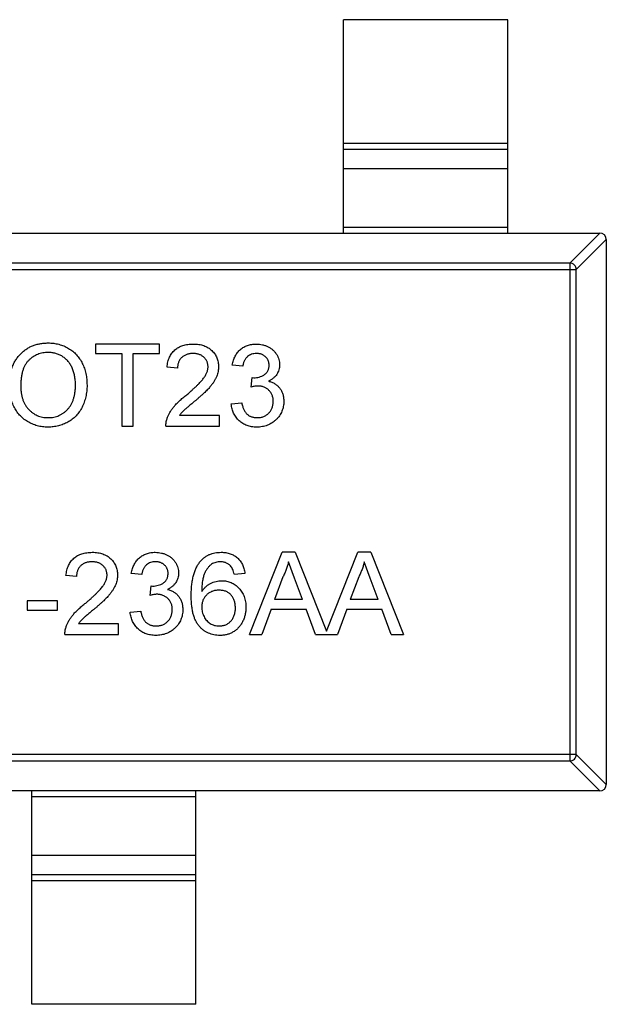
# Model space of a CAD drawing. Header units: millimetres. Extents: x 42 to 554, y 166 to 335.
# Tile 326 of 410: x 497.57 to 499.36, y 216.22 to 219.22. Entities that reach past the tile are written whole.
import ezdxf

# ---------------------------------------------------------------- set-up
doc = ezdxf.new("R2010")
doc.units = ezdxf.units.MM
doc.header["$LTSCALE"] = 30.734
doc.layers.get('0').update_dxf_attribs({"linetype": 'CONTINUOUS'})

msp = doc.modelspace()

# ---------------------------------------------------------------- linework, layer by layer
at = {"linetype": 'Continuous'}
for p, q in [((499.0558, 219.2184), (498.5558, 219.2184)), ((498.5558, 218.5684), (498.5558, 219.2184)), ((499.0558, 218.5684), (499.0558, 219.2184)), ((498.5558, 218.8423), (499.0558, 218.8423)), ((499.0558, 218.8224), (498.5558, 218.8224)), ((499.0558, 218.7644), (498.5558, 218.7644)), ((498.5558, 218.5862), (499.0558, 218.5862)), ((496.3758, 218.5684), (499.3358, 218.5684)), ((499.2447, 218.477), (499.3361, 218.5684)), ((499.3558, 218.5487), (499.2644, 218.4573)), ((499.3558, 218.5484), (499.3558, 216.8884)), ((499.2447, 218.477), (496.4669, 218.477)), ((499.2447, 218.477), (499.2447, 216.9598)), ((496.4472, 218.4573), (499.2644, 218.4573)), ((499.2644, 216.9795), (499.2644, 218.4573)), ((497.9953, 218.2302), (497.7997, 218.2302)), ((497.7997, 218.2302), (497.7997, 218.2014)), ((497.9953, 218.2014), (497.9953, 218.2302)), ((497.7997, 218.2014), (497.8799, 218.2014)), ((497.8799, 218.2014), (497.8799, 217.9802)), ((497.9151, 218.2014), (497.9953, 218.2014)), ((497.9151, 217.9802), (497.9151, 218.2014)), ((498.2485, 218.1629), (498.2164, 218.1661)), ((498.0497, 218.1565), (498.0177, 218.1597)), ((498.2738, 218.0988), (498.2771, 218.1277)), ((498.2771, 218.1277), (498.2817, 218.1273)), ((498.2132, 218.0475), (498.2453, 218.0507)), ((498.178, 218.0123), (498.0557, 218.0123)), ((498.178, 217.9802), (498.178, 218.0123)), ((497.8799, 217.9802), (497.9151, 217.9802)), ((498.0145, 217.9802), (498.178, 217.9802)), ((498.2687, 217.3456), (498.368, 217.5956)), ((498.4078, 217.5956), (498.368, 217.5956)), ((498.4078, 217.5956), (498.5033, 217.3551)), ((498.5033, 217.3551), (498.5988, 217.5956)), ((498.6385, 217.5956), (498.5988, 217.5956)), ((498.6385, 217.5956), (498.7378, 217.3456)), ((498.4063, 217.5171), (498.3879, 217.5668)), ((498.637, 217.5171), (498.6187, 217.5668)), ((497.9408, 217.5283), (497.9087, 217.5315)), ((498.2549, 217.5315), (498.2228, 217.5283)), ((497.7421, 217.5219), (497.71, 217.5251)), ((498.3708, 217.5206), (498.3452, 217.4514)), ((498.4306, 217.4514), (498.4063, 217.5171)), ((498.6016, 217.5206), (498.576, 217.4514)), ((498.6613, 217.4514), (498.637, 217.5171)), ((497.9661, 217.4642), (497.9694, 217.493)), ((497.9694, 217.493), (497.974, 217.4927)), ((497.6844, 217.4482), (497.5914, 217.4482)), ((497.5914, 217.4482), (497.5914, 217.4193)), ((497.6844, 217.4193), (497.6844, 217.4482)), ((498.4306, 217.4514), (498.3452, 217.4514)), ((498.6613, 217.4514), (498.576, 217.4514)), ((497.5914, 217.4193), (497.6844, 217.4193)), ((497.9055, 217.4129), (497.9376, 217.4161)), ((498.3346, 217.4225), (498.3062, 217.3456)), ((498.3346, 217.4225), (498.4412, 217.4225)), ((498.4696, 217.3456), (498.4412, 217.4225)), ((498.5654, 217.4225), (498.5369, 217.3456)), ((498.5654, 217.4225), (498.6719, 217.4225)), ((498.7004, 217.3456), (498.6719, 217.4225)), ((497.8703, 217.3777), (497.748, 217.3777)), ((497.8703, 217.3456), (497.8703, 217.3777)), ((497.7068, 217.3456), (497.8703, 217.3456)), ((498.2687, 217.3456), (498.3062, 217.3456)), ((498.4696, 217.3456), (498.5369, 217.3456)), ((498.7004, 217.3456), (498.7378, 217.3456)), ((499.2644, 216.9795), (496.4472, 216.9795)), ((499.2644, 216.9795), (499.3558, 216.8881)), ((496.4669, 216.9598), (499.2447, 216.9598)), ((499.3361, 216.8684), (499.2447, 216.9598)), ((499.3358, 216.8684), (496.3758, 216.8684)), ((497.6058, 216.2184), (497.6058, 216.8684)), ((498.1058, 216.8506), (497.6058, 216.8506)), ((498.1058, 216.2184), (498.1058, 216.8684)), ((497.6058, 216.6724), (498.1058, 216.6724)), ((497.6058, 216.6143), (498.1058, 216.6143)), ((498.1058, 216.5945), (497.6058, 216.5945)), ((498.1058, 216.2184), (497.6058, 216.2184))]:
    msp.add_line(p, q, dxfattribs=at)
for centre, start, end in [((499.3358, 218.5484), 0, 90), ((499.3358, 216.8884), 270, 0)]:
    msp.add_arc(centre, 0.02, start, end, dxfattribs=at)
for points, knots in [([(499.2644, 218.4573), (499.2643, 218.4598), (499.2632, 218.4649), (499.2588, 218.4713), (499.2523, 218.4757), (499.2472, 218.4769), (499.2447, 218.477)], [0, 0, 0, 0, 0.249032, 0.5, 0.750968, 1, 1, 1, 1]), ([(497.5369, 218.1019), (497.537, 218.1069), (497.5372, 218.1167), (497.5388, 218.1309), (497.5413, 218.1443), (497.545, 218.1568), (497.5497, 218.1686), (497.5553, 218.1795), (497.5621, 218.1895), (497.5699, 218.1986), (497.5785, 218.2068), (497.5877, 218.214), (497.5976, 218.22), (497.608, 218.2249), (497.6191, 218.2287), (497.6308, 218.2314), (497.643, 218.2331), (497.6514, 218.2333), (497.6557, 218.2334)], [0, 0, 0, 0, 0.075226, 0.146575, 0.2145, 0.27953, 0.342403, 0.403496, 0.463762, 0.523864, 0.583252, 0.641302, 0.698898, 0.756295, 0.814628, 0.874325, 0.935783, 1, 1, 1, 1]), ([(497.6557, 218.2334), (497.6585, 218.2334), (497.6641, 218.2333), (497.6724, 218.2325), (497.6805, 218.2312), (497.6883, 218.2294), (497.696, 218.2271), (497.7034, 218.2243), (497.7106, 218.2209), (497.7176, 218.2171), (497.7243, 218.2128), (497.7306, 218.2081), (497.7365, 218.2029), (497.742, 218.1975), (497.747, 218.1915), (497.7517, 218.1852), (497.7559, 218.1784), (497.7597, 218.1713), (497.7631, 218.1639), (497.766, 218.1561), (497.7685, 218.1482), (497.7706, 218.14), (497.7721, 218.1315), (497.7733, 218.1228), (497.7739, 218.1139), (497.774, 218.1079), (497.7741, 218.1048)], [0, 0, 0, 0, 0.043099, 0.085587, 0.126908, 0.167967, 0.20845, 0.249025, 0.289281, 0.33001, 0.370598, 0.410466, 0.450033, 0.489688, 0.529116, 0.569037, 0.609703, 0.650759, 0.692509, 0.734219, 0.776707, 0.819552, 0.863351, 0.907839, 0.953334, 1, 1, 1, 1]), ([(498.0177, 218.1597), (498.018, 218.1625), (498.0187, 218.1679), (498.0203, 218.1758), (498.0225, 218.1831), (498.0252, 218.19), (498.0285, 218.1963), (498.0323, 218.2022), (498.0367, 218.2075), (498.0417, 218.2123), (498.0471, 218.2165), (498.053, 218.2202), (498.0594, 218.2233), (498.0662, 218.2259), (498.0735, 218.2278), (498.0812, 218.2292), (498.0894, 218.23), (498.095, 218.2302), (498.0978, 218.2302)], [0, 0, 0, 0, 0.070675, 0.137493, 0.201473, 0.262869, 0.32255, 0.380737, 0.43822, 0.495487, 0.553484, 0.611346, 0.670644, 0.731587, 0.794183, 0.859445, 0.928208, 1, 1, 1, 1]), ([(498.0978, 218.2302), (498.1007, 218.2302), (498.1063, 218.2301), (498.1146, 218.2291), (498.1223, 218.2276), (498.1296, 218.2254), (498.1364, 218.2226), (498.1428, 218.2192), (498.1487, 218.2152), (498.1541, 218.2105), (498.1589, 218.2054), (498.1632, 218.2), (498.1667, 218.1942), (498.1697, 218.1882), (498.172, 218.1819), (498.1735, 218.1753), (498.1746, 218.1683), (498.1747, 218.1636), (498.1747, 218.1612)], [0, 0, 0, 0, 0.074712, 0.145539, 0.213339, 0.278615, 0.342094, 0.40389, 0.465063, 0.526577, 0.587328, 0.64638, 0.704345, 0.761672, 0.819418, 0.878039, 0.937796, 1, 1, 1, 1]), ([(498.2164, 218.1661), (498.2169, 218.1686), (498.2179, 218.1735), (498.2199, 218.1805), (498.2223, 218.1871), (498.2253, 218.1932), (498.2286, 218.1989), (498.2324, 218.2042), (498.2366, 218.2091), (498.2412, 218.2135), (498.2462, 218.2175), (498.2515, 218.2209), (498.2571, 218.2238), (498.263, 218.2261), (498.2692, 218.228), (498.2758, 218.2293), (498.2825, 218.2301), (498.2872, 218.2302), (498.2895, 218.2302)], [0, 0, 0, 0, 0.071036, 0.139343, 0.204958, 0.268332, 0.330129, 0.390664, 0.450861, 0.510587, 0.570374, 0.629455, 0.687994, 0.747581, 0.807839, 0.870034, 0.93381, 1, 1, 1, 1]), ([(498.2895, 218.2302), (498.2928, 218.2301), (498.2992, 218.2299), (498.3086, 218.2283), (498.3176, 218.2255), (498.3262, 218.2218), (498.3341, 218.2172), (498.3411, 218.2117), (498.347, 218.2054), (498.3519, 218.1983), (498.3558, 218.1908), (498.3586, 218.183), (498.3603, 218.1749), (498.3605, 218.1694), (498.3606, 218.1667)], [0, 0, 0, 0, 0.092054, 0.181008, 0.26913, 0.357137, 0.443549, 0.526433, 0.607453, 0.688385, 0.767854, 0.845531, 0.922529, 1, 1, 1, 1]), ([(497.6559, 218.2046), (497.6531, 218.2045), (497.6475, 218.2044), (497.6394, 218.2032), (497.6315, 218.2014), (497.6239, 218.1988), (497.6167, 218.1954), (497.6097, 218.1913), (497.603, 218.1865), (497.5967, 218.1809), (497.5908, 218.1745), (497.5858, 218.1669), (497.5816, 218.1584), (497.5781, 218.149), (497.5754, 218.1385), (497.5736, 218.127), (497.5724, 218.1146), (497.5723, 218.106), (497.5722, 218.1015)], [0, 0, 0, 0, 0.055943, 0.110382, 0.164048, 0.216759, 0.269601, 0.323009, 0.377581, 0.433449, 0.490922, 0.550625, 0.613117, 0.679861, 0.751358, 0.828261, 0.910795, 1, 1, 1, 1]), ([(497.7388, 218.1051), (497.7388, 218.1075), (497.7388, 218.1124), (497.7382, 218.1195), (497.7375, 218.1265), (497.7364, 218.1332), (497.7349, 218.1396), (497.7333, 218.1458), (497.7312, 218.1518), (497.7289, 218.1575), (497.7262, 218.1629), (497.7233, 218.1681), (497.72, 218.1729), (497.7165, 218.1774), (497.7126, 218.1816), (497.7085, 218.1855), (497.7041, 218.189), (497.6994, 218.1923), (497.6945, 218.1952), (497.6894, 218.1977), (497.6842, 218.1999), (497.6788, 218.2015), (497.6733, 218.2029), (497.6676, 218.2039), (497.6618, 218.2045), (497.6579, 218.2045), (497.6559, 218.2046)], [0, 0, 0, 0, 0.050852, 0.099752, 0.147438, 0.194086, 0.239171, 0.28334, 0.326577, 0.368936, 0.410572, 0.451051, 0.490877, 0.530044, 0.568937, 0.607578, 0.64642, 0.685679, 0.724799, 0.763513, 0.802173, 0.84074, 0.879649, 0.919071, 0.959098, 1, 1, 1, 1]), ([(498.0971, 218.2014), (498.0954, 218.2013), (498.092, 218.2013), (498.087, 218.2007), (498.0823, 218.1998), (498.0778, 218.1985), (498.0736, 218.1968), (498.0697, 218.1947), (498.0661, 218.1923), (498.0627, 218.1895), (498.0597, 218.1864), (498.057, 218.183), (498.0548, 218.1793), (498.053, 218.1753), (498.0516, 218.171), (498.0505, 218.1664), (498.0499, 218.1615), (498.0498, 218.1582), (498.0497, 218.1565)], [0, 0, 0, 0, 0.070696, 0.138358, 0.20337, 0.2657, 0.327256, 0.386512, 0.445858, 0.505173, 0.56378, 0.622343, 0.680824, 0.739795, 0.800801, 0.864239, 0.930631, 1, 1, 1, 1]), ([(498.1427, 218.1609), (498.1427, 218.1623), (498.1426, 218.1651), (498.1419, 218.1691), (498.141, 218.173), (498.1396, 218.1767), (498.1378, 218.1802), (498.1356, 218.1835), (498.133, 218.1867), (498.1301, 218.1897), (498.1269, 218.1925), (498.1233, 218.1948), (498.1195, 218.1969), (498.1155, 218.1986), (498.1113, 218.1998), (498.1068, 218.2007), (498.102, 218.2013), (498.0988, 218.2013), (498.0971, 218.2014)], [0, 0, 0, 0, 0.061762, 0.121174, 0.179421, 0.236843, 0.294322, 0.353191, 0.412721, 0.474522, 0.537057, 0.599591, 0.662367, 0.725246, 0.790316, 0.857724, 0.927232, 1, 1, 1, 1]), ([(498.2905, 218.2014), (498.2878, 218.2013), (498.2827, 218.2011), (498.2753, 218.1992), (498.2685, 218.1962), (498.2636, 218.1926), (498.26, 218.1892), (498.2576, 218.1864), (498.2555, 218.1832), (498.2535, 218.1797), (498.2519, 218.1759), (498.2504, 218.1719), (498.2493, 218.1675), (498.2487, 218.1645), (498.2485, 218.1629)], [0, 0, 0, 0, 0.127797, 0.246795, 0.362284, 0.477652, 0.536237, 0.59559, 0.656344, 0.719085, 0.784349, 0.852876, 0.924551, 1, 1, 1, 1]), ([(498.3286, 218.1656), (498.3286, 218.1669), (498.3285, 218.1694), (498.328, 218.173), (498.3272, 218.1765), (498.326, 218.1798), (498.3245, 218.1829), (498.3226, 218.1858), (498.3205, 218.1887), (498.3179, 218.1912), (498.3152, 218.1937), (498.3122, 218.1957), (498.3091, 218.1975), (498.3058, 218.1989), (498.3022, 218.2), (498.2985, 218.2008), (498.2946, 218.2013), (498.2919, 218.2014), (498.2905, 218.2014)], [0, 0, 0, 0, 0.065093, 0.127304, 0.188122, 0.247131, 0.306077, 0.365678, 0.426103, 0.487841, 0.550317, 0.611805, 0.672737, 0.734883, 0.79768, 0.862475, 0.929775, 1, 1, 1, 1]), ([(498.0755, 218.0737), (498.0787, 218.0764), (498.0849, 218.0816), (498.0936, 218.0894), (498.1016, 218.0966), (498.1087, 218.1033), (498.115, 218.1096), (498.1205, 218.1153), (498.1252, 218.1206), (498.1291, 218.1255), (498.1323, 218.1301), (498.1351, 218.1346), (498.1374, 218.1391), (498.1393, 218.1435), (498.1409, 218.1479), (498.1419, 218.1523), (498.1426, 218.1566), (498.1427, 218.1595), (498.1427, 218.1609)], [0, 0, 0, 0, 0.11141, 0.214526, 0.309417, 0.396087, 0.474284, 0.544374, 0.60642, 0.660582, 0.709794, 0.756451, 0.800767, 0.843168, 0.884295, 0.923885, 0.962359, 1, 1, 1, 1]), ([(498.1747, 218.1612), (498.1747, 218.1587), (498.1745, 218.1538), (498.1735, 218.1464), (498.1716, 218.1391), (498.1692, 218.1317), (498.1658, 218.1244), (498.1616, 218.1168), (498.1564, 218.1092), (498.1514, 218.1026), (498.1467, 218.0972), (498.1425, 218.0927), (498.1377, 218.0879), (498.1325, 218.0827), (498.1265, 218.0772), (498.12, 218.0712), (498.1129, 218.0651), (498.1079, 218.0608), (498.1054, 218.0586)], [0, 0, 0, 0, 0.057945, 0.116018, 0.174826, 0.234683, 0.296827, 0.364061, 0.436192, 0.51426, 0.556976, 0.604856, 0.657675, 0.715751, 0.77884, 0.847501, 0.921228, 1, 1, 1, 1]), ([(498.2817, 218.1273), (498.2847, 218.1274), (498.2904, 218.1276), (498.2989, 218.1295), (498.3069, 218.1324), (498.313, 218.1358), (498.3176, 218.1391), (498.3205, 218.142), (498.3231, 218.1451), (498.325, 218.1486), (498.3267, 218.1524), (498.3278, 218.1566), (498.3285, 218.161), (498.3286, 218.164), (498.3286, 218.1656)], [0, 0, 0, 0, 0.129789, 0.254605, 0.378435, 0.50292, 0.565018, 0.624848, 0.683448, 0.742765, 0.802757, 0.86522, 0.930779, 1, 1, 1, 1]), ([(498.3606, 218.1667), (498.3605, 218.1641), (498.3603, 218.159), (498.3587, 218.1515), (498.3559, 218.1444), (498.3522, 218.1376), (498.3473, 218.1314), (498.3414, 218.1259), (498.3344, 218.121), (498.3292, 218.1184), (498.3265, 218.1171)], [0, 0, 0, 0, 0.121951, 0.240787, 0.35855, 0.479066, 0.601519, 0.727551, 0.859932, 1, 1, 1, 1]), ([(497.6555, 217.977), (497.6526, 217.9771), (497.647, 217.9771), (497.6385, 217.978), (497.6303, 217.9793), (497.6224, 217.9811), (497.6146, 217.9835), (497.6072, 217.9865), (497.5999, 217.9898), (497.5929, 217.9938), (497.5862, 217.9982), (497.58, 218.003), (497.5741, 218.0082), (497.5687, 218.0139), (497.5636, 218.0198), (497.559, 218.0262), (497.5548, 218.0329), (497.5511, 218.0401), (497.5477, 218.0474), (497.5449, 218.0549), (497.5424, 218.0624), (497.5404, 218.0701), (497.5388, 218.0779), (497.5378, 218.0858), (497.537, 218.0938), (497.537, 218.0992), (497.5369, 218.1019)], [0, 0, 0, 0, 0.044697, 0.088534, 0.131409, 0.173814, 0.215715, 0.257247, 0.298848, 0.340604, 0.382029, 0.42297, 0.463632, 0.504048, 0.544591, 0.584964, 0.626265, 0.667979, 0.709943, 0.751382, 0.792619, 0.833948, 0.875008, 0.916446, 0.957907, 1, 1, 1, 1]), ([(497.5722, 218.1015), (497.5722, 218.0979), (497.5723, 218.0909), (497.5735, 218.0806), (497.5754, 218.0709), (497.5779, 218.0618), (497.5813, 218.0533), (497.5853, 218.0454), (497.5902, 218.0381), (497.5957, 218.0314), (497.6018, 218.0254), (497.6083, 218.0202), (497.6153, 218.0158), (497.6226, 218.0121), (497.6302, 218.0093), (497.6383, 218.0073), (497.6467, 218.0061), (497.6524, 218.0059), (497.6554, 218.0059)], [0, 0, 0, 0, 0.075964, 0.148125, 0.217201, 0.2833, 0.347202, 0.4093, 0.470426, 0.531588, 0.591739, 0.650258, 0.707303, 0.764208, 0.821148, 0.879119, 0.938423, 1, 1, 1, 1]), ([(497.6554, 218.0059), (497.6583, 218.0059), (497.6642, 218.0061), (497.6727, 218.0073), (497.6808, 218.0094), (497.6886, 218.0121), (497.6959, 218.0159), (497.7029, 218.0203), (497.7094, 218.0256), (497.7155, 218.0316), (497.721, 218.0385), (497.7258, 218.0459), (497.7298, 218.0542), (497.7332, 218.063), (497.7357, 218.0726), (497.7376, 218.0828), (497.7387, 218.0937), (497.7388, 218.1012), (497.7388, 218.1051)], [0, 0, 0, 0, 0.061055, 0.119545, 0.176806, 0.232956, 0.288583, 0.344667, 0.401662, 0.46054, 0.520477, 0.581213, 0.643431, 0.707961, 0.775371, 0.846414, 0.921152, 1, 1, 1, 1]), ([(497.7741, 218.1048), (497.7741, 218.1017), (497.774, 218.0956), (497.7733, 218.0865), (497.772, 218.0777), (497.7704, 218.0691), (497.7682, 218.0608), (497.7656, 218.0527), (497.7625, 218.0449), (497.759, 218.0374), (497.755, 218.0302), (497.7506, 218.0234), (497.7458, 218.0171), (497.7406, 218.0111), (497.735, 218.0057), (497.7289, 218.0008), (497.7225, 217.9962), (497.7158, 217.9922), (497.7087, 217.9887), (497.7015, 217.9856), (497.6942, 217.9829), (497.6867, 217.9807), (497.6791, 217.9791), (497.6714, 217.9779), (497.6635, 217.9772), (497.6582, 217.9771), (497.6555, 217.977)], [0, 0, 0, 0, 0.04756, 0.093962, 0.139112, 0.183626, 0.227457, 0.270703, 0.313611, 0.35626, 0.398366, 0.439557, 0.480045, 0.519888, 0.559658, 0.599421, 0.639208, 0.679668, 0.72002, 0.759859, 0.79956, 0.839199, 0.878956, 0.918794, 0.959083, 1, 1, 1, 1]), ([(498.2945, 218.1022), (498.2931, 218.1022), (498.2899, 218.1021), (498.285, 218.1014), (498.2796, 218.1003), (498.2758, 218.0993), (498.2738, 218.0988)], [0, 0, 0, 0, 0.209403, 0.444401, 0.708272, 1, 1, 1, 1]), ([(498.3414, 218.0557), (498.3414, 218.0573), (498.3413, 218.0606), (498.3407, 218.0653), (498.3396, 218.0698), (498.3382, 218.0741), (498.3363, 218.0782), (498.3341, 218.0821), (498.3313, 218.0857), (498.3282, 218.0891), (498.3249, 218.0922), (498.3212, 218.0949), (498.3173, 218.0971), (498.3132, 218.099), (498.3088, 218.1004), (498.3043, 218.1015), (498.2995, 218.1021), (498.2962, 218.1022), (498.2945, 218.1022)], [0, 0, 0, 0, 0.067051, 0.13118, 0.193722, 0.254499, 0.314763, 0.375117, 0.436023, 0.498297, 0.560571, 0.621619, 0.681973, 0.742853, 0.804272, 0.867473, 0.932273, 1, 1, 1, 1]), ([(498.3265, 218.1171), (498.3283, 218.1166), (498.3319, 218.1158), (498.3369, 218.1139), (498.3416, 218.1118), (498.3462, 218.1093), (498.3503, 218.1064), (498.3542, 218.1033), (498.3577, 218.0997), (498.361, 218.0958), (498.364, 218.0917), (498.3665, 218.0873), (498.3686, 218.0826), (498.3705, 218.0777), (498.3718, 218.0724), (498.3727, 218.067), (498.3734, 218.0613), (498.3734, 218.0574), (498.3735, 218.0554)], [0, 0, 0, 0, 0.065828, 0.128938, 0.190858, 0.251186, 0.310974, 0.37005, 0.429672, 0.489507, 0.549975, 0.610075, 0.670915, 0.732909, 0.796711, 0.861825, 0.929892, 1, 1, 1, 1]), ([(498.0178, 218.0025), (498.0189, 218.0054), (498.0211, 218.0114), (498.0254, 218.02), (498.0306, 218.0285), (498.0356, 218.0355), (498.0402, 218.041), (498.044, 218.0454), (498.0483, 218.0498), (498.053, 218.0544), (498.058, 218.0591), (498.0634, 218.0639), (498.0693, 218.0688), (498.0734, 218.0721), (498.0755, 218.0737)], [0, 0, 0, 0, 0.100388, 0.204407, 0.310686, 0.422157, 0.480685, 0.543238, 0.6095, 0.679555, 0.753841, 0.831641, 0.913813, 1, 1, 1, 1]), ([(498.1054, 218.0586), (498.1032, 218.0569), (498.099, 218.0535), (498.0931, 218.0485), (498.0878, 218.044), (498.0829, 218.0401), (498.0788, 218.0365), (498.0751, 218.0334), (498.0722, 218.0307), (498.0676, 218.0266), (498.0619, 218.0207), (498.0577, 218.015), (498.0557, 218.0123)], [0, 0, 0, 0, 0.1242, 0.23683, 0.339495, 0.431254, 0.511455, 0.581223, 0.640495, 0.688308, 0.850333, 1, 1, 1, 1]), ([(498.291, 217.977), (498.2884, 217.9771), (498.2832, 217.9772), (498.2756, 217.9782), (498.2684, 217.9796), (498.2615, 217.9818), (498.2549, 217.9845), (498.2488, 217.988), (498.2429, 217.992), (498.2374, 217.9966), (498.2324, 218.0016), (498.2279, 218.0071), (498.224, 218.013), (498.2206, 218.0192), (498.2179, 218.0257), (498.2158, 218.0327), (498.2141, 218.04), (498.2135, 218.045), (498.2132, 218.0475)], [0, 0, 0, 0, 0.067794, 0.133464, 0.196934, 0.258481, 0.319787, 0.380431, 0.44099, 0.502867, 0.564806, 0.625526, 0.685604, 0.746041, 0.807347, 0.869717, 0.93379, 1, 1, 1, 1]), ([(498.2453, 218.0507), (498.2457, 218.0488), (498.2465, 218.0451), (498.2481, 218.0397), (498.2498, 218.0348), (498.2519, 218.0303), (498.2539, 218.0262), (498.2563, 218.0225), (498.2588, 218.0192), (498.2616, 218.0164), (498.2646, 218.0139), (498.2678, 218.0117), (498.2713, 218.0099), (498.275, 218.0085), (498.279, 218.0073), (498.2831, 218.0064), (498.2875, 218.0059), (498.2906, 218.0059), (498.2921, 218.0059)], [0, 0, 0, 0, 0.082566, 0.15976, 0.233155, 0.301356, 0.365752, 0.426437, 0.484185, 0.539549, 0.593156, 0.647048, 0.701446, 0.757, 0.81384, 0.873058, 0.934963, 1, 1, 1, 1]), ([(498.3735, 218.0554), (498.3734, 218.0528), (498.3733, 218.0475), (498.3721, 218.0397), (498.3703, 218.0322), (498.3677, 218.0251), (498.3645, 218.0182), (498.3604, 218.0117), (498.3556, 218.0055), (498.3501, 217.9997), (498.3442, 217.9944), (498.3377, 217.9897), (498.3309, 217.9858), (498.3237, 217.9826), (498.316, 217.9801), (498.308, 217.9783), (498.2996, 217.9772), (498.2939, 217.9771), (498.291, 217.977)], [0, 0, 0, 0, 0.063503, 0.124805, 0.18492, 0.244376, 0.303775, 0.364133, 0.425376, 0.488388, 0.551743, 0.61386, 0.67564, 0.737737, 0.800417, 0.864658, 0.930985, 1, 1, 1, 1]), ([(498.2921, 218.0059), (498.294, 218.0059), (498.2975, 218.0059), (498.3027, 218.0067), (498.3076, 218.0077), (498.3123, 218.0094), (498.3166, 218.0114), (498.3207, 218.0139), (498.3245, 218.0168), (498.328, 218.0201), (498.3311, 218.0238), (498.3339, 218.0277), (498.3362, 218.0319), (498.3382, 218.0362), (498.3396, 218.0408), (498.3406, 218.0456), (498.3413, 218.0505), (498.3414, 218.054), (498.3414, 218.0557)], [0, 0, 0, 0, 0.069461, 0.135658, 0.19962, 0.261651, 0.322053, 0.38234, 0.443223, 0.50493, 0.56682, 0.6276, 0.687476, 0.747351, 0.808174, 0.870133, 0.933721, 1, 1, 1, 1]), ([(498.0145, 217.9802), (498.0145, 217.9821), (498.0145, 217.9859), (498.0151, 217.9916), (498.0161, 217.9971), (498.0173, 218.0007), (498.0178, 218.0025)], [0, 0, 0, 0, 0.252643, 0.50444, 0.750407, 1, 1, 1, 1]), ([(497.71, 217.5251), (497.7103, 217.5279), (497.711, 217.5333), (497.7126, 217.5412), (497.7148, 217.5485), (497.7175, 217.5554), (497.7208, 217.5617), (497.7246, 217.5676), (497.729, 217.5728), (497.734, 217.5776), (497.7394, 217.5819), (497.7453, 217.5856), (497.7517, 217.5887), (497.7586, 217.5912), (497.7658, 217.5932), (497.7735, 217.5946), (497.7817, 217.5954), (497.7873, 217.5955), (497.7901, 217.5956)], [0, 0, 0, 0, 0.070675, 0.137493, 0.201473, 0.262869, 0.32255, 0.380737, 0.43822, 0.495487, 0.553484, 0.611346, 0.670644, 0.731587, 0.794183, 0.859445, 0.928208, 1, 1, 1, 1]), ([(497.7901, 217.5956), (497.793, 217.5956), (497.7987, 217.5955), (497.8069, 217.5945), (497.8146, 217.5929), (497.8219, 217.5908), (497.8287, 217.588), (497.8351, 217.5846), (497.841, 217.5805), (497.8464, 217.5759), (497.8512, 217.5708), (497.8555, 217.5654), (497.859, 217.5596), (497.862, 217.5536), (497.8643, 217.5473), (497.8659, 217.5406), (497.8669, 217.5337), (497.867, 217.529), (497.8671, 217.5266)], [0, 0, 0, 0, 0.074712, 0.145539, 0.213339, 0.278615, 0.342094, 0.40389, 0.465063, 0.526577, 0.587328, 0.64638, 0.704345, 0.761672, 0.819418, 0.878039, 0.937796, 1, 1, 1, 1]), ([(497.9087, 217.5315), (497.9092, 217.534), (497.9102, 217.5388), (497.9122, 217.5459), (497.9147, 217.5525), (497.9176, 217.5586), (497.9209, 217.5643), (497.9247, 217.5696), (497.9289, 217.5745), (497.9335, 217.5789), (497.9385, 217.5829), (497.9438, 217.5863), (497.9494, 217.5892), (497.9553, 217.5915), (497.9615, 217.5934), (497.9681, 217.5946), (497.9749, 217.5955), (497.9795, 217.5956), (497.9818, 217.5956)], [0, 0, 0, 0, 0.071036, 0.139343, 0.204958, 0.268332, 0.330129, 0.390664, 0.450861, 0.510587, 0.570374, 0.629455, 0.687994, 0.747581, 0.807839, 0.870034, 0.93381, 1, 1, 1, 1]), ([(497.9818, 217.5956), (497.9851, 217.5955), (497.9915, 217.5953), (498.0009, 217.5936), (498.0099, 217.5909), (498.0185, 217.5872), (498.0264, 217.5826), (498.0334, 217.5771), (498.0394, 217.5708), (498.0442, 217.5637), (498.0481, 217.5562), (498.0509, 217.5484), (498.0526, 217.5403), (498.0528, 217.5348), (498.053, 217.5321)], [0, 0, 0, 0, 0.092054, 0.181008, 0.26913, 0.357137, 0.443549, 0.526433, 0.607453, 0.688385, 0.767854, 0.845531, 0.922529, 1, 1, 1, 1]), ([(498.1187, 217.5672), (498.1207, 217.5695), (498.1247, 217.574), (498.1315, 217.5797), (498.1387, 217.5847), (498.1465, 217.5887), (498.1549, 217.5918), (498.1637, 217.594), (498.173, 217.5953), (498.1794, 217.5955), (498.1827, 217.5956)], [0, 0, 0, 0, 0.125625, 0.247619, 0.368528, 0.488104, 0.609878, 0.735382, 0.864448, 1, 1, 1, 1]), ([(498.1827, 217.5956), (498.1851, 217.5956), (498.1899, 217.5955), (498.197, 217.5947), (498.2036, 217.5933), (498.21, 217.5915), (498.216, 217.589), (498.2217, 217.5861), (498.227, 217.5827), (498.232, 217.5787), (498.2365, 217.5742), (498.2406, 217.5693), (498.2442, 217.564), (498.2473, 217.5583), (498.25, 217.5522), (498.2521, 217.5457), (498.2538, 217.5387), (498.2545, 217.5339), (498.2549, 217.5315)], [0, 0, 0, 0, 0.068499, 0.134572, 0.198208, 0.259784, 0.319951, 0.379508, 0.438814, 0.498497, 0.558182, 0.617438, 0.677522, 0.737959, 0.80033, 0.86409, 0.930622, 1, 1, 1, 1]), ([(497.7894, 217.5668), (497.7877, 217.5667), (497.7843, 217.5666), (497.7793, 217.5661), (497.7746, 217.5652), (497.7701, 217.5639), (497.766, 217.5622), (497.7621, 217.5601), (497.7584, 217.5577), (497.755, 217.5549), (497.752, 217.5518), (497.7493, 217.5484), (497.7471, 217.5446), (497.7453, 217.5406), (497.7439, 217.5364), (497.7428, 217.5318), (497.7422, 217.5269), (497.7421, 217.5236), (497.7421, 217.5219)], [0, 0, 0, 0, 0.070696, 0.138358, 0.20337, 0.2657, 0.327256, 0.386512, 0.445858, 0.505173, 0.56378, 0.622343, 0.680824, 0.739795, 0.800801, 0.864239, 0.930631, 1, 1, 1, 1]), ([(497.835, 217.5263), (497.835, 217.5277), (497.8349, 217.5305), (497.8343, 217.5345), (497.8334, 217.5384), (497.8319, 217.542), (497.8302, 217.5456), (497.8279, 217.5489), (497.8254, 217.5521), (497.8224, 217.5551), (497.8192, 217.5579), (497.8156, 217.5602), (497.8119, 217.5623), (497.8078, 217.564), (497.8036, 217.5652), (497.7991, 217.5661), (497.7943, 217.5666), (497.7911, 217.5667), (497.7894, 217.5668)], [0, 0, 0, 0, 0.061762, 0.121174, 0.179421, 0.236843, 0.294322, 0.353191, 0.412721, 0.474522, 0.537057, 0.599591, 0.662367, 0.725246, 0.790316, 0.857724, 0.927232, 1, 1, 1, 1]), ([(497.9828, 217.5668), (497.9802, 217.5667), (497.975, 217.5665), (497.9676, 217.5646), (497.9608, 217.5616), (497.9559, 217.558), (497.9523, 217.5546), (497.9499, 217.5518), (497.9478, 217.5486), (497.9459, 217.5451), (497.9442, 217.5413), (497.9427, 217.5373), (497.9416, 217.5329), (497.9411, 217.5299), (497.9408, 217.5283)], [0, 0, 0, 0, 0.127797, 0.246795, 0.362284, 0.477652, 0.536237, 0.59559, 0.656344, 0.719085, 0.784349, 0.852876, 0.924551, 1, 1, 1, 1]), ([(498.0209, 217.531), (498.0209, 217.5323), (498.0208, 217.5348), (498.0203, 217.5384), (498.0195, 217.5419), (498.0183, 217.5452), (498.0168, 217.5483), (498.0149, 217.5512), (498.0128, 217.5541), (498.0103, 217.5566), (498.0075, 217.559), (498.0046, 217.5611), (498.0014, 217.5629), (497.9981, 217.5643), (497.9945, 217.5654), (497.9908, 217.5662), (497.9869, 217.5667), (497.9842, 217.5667), (497.9828, 217.5668)], [0, 0, 0, 0, 0.065093, 0.127304, 0.188122, 0.247131, 0.306077, 0.365678, 0.426103, 0.487841, 0.550317, 0.611805, 0.672737, 0.734883, 0.79768, 0.862475, 0.929775, 1, 1, 1, 1]), ([(498.0914, 217.4626), (498.0914, 217.4656), (498.0915, 217.4714), (498.0918, 217.4799), (498.0923, 217.4881), (498.0931, 217.4961), (498.094, 217.5037), (498.0952, 217.511), (498.0966, 217.518), (498.0982, 217.5247), (498.1, 217.5311), (498.102, 217.5371), (498.1042, 217.5429), (498.1067, 217.5484), (498.1093, 217.5536), (498.1122, 217.5584), (498.1153, 217.563), (498.1175, 217.5658), (498.1187, 217.5672)], [0, 0, 0, 0, 0.080034, 0.157854, 0.232564, 0.304731, 0.374384, 0.441663, 0.506048, 0.568692, 0.628715, 0.687238, 0.743227, 0.797567, 0.850239, 0.901629, 0.951067, 1, 1, 1, 1]), ([(498.1806, 217.5668), (498.1782, 217.5667), (498.1734, 217.5665), (498.1664, 217.565), (498.1596, 217.5628), (498.1554, 217.5605), (498.1533, 217.5593)], [0, 0, 0, 0, 0.252584, 0.499095, 0.747119, 1, 1, 1, 1]), ([(498.2113, 217.5539), (498.2102, 217.555), (498.2081, 217.557), (498.2048, 217.5596), (498.2012, 217.5618), (498.1974, 217.5636), (498.1935, 217.565), (498.1893, 217.566), (498.185, 217.5666), (498.1821, 217.5667), (498.1806, 217.5668)], [0, 0, 0, 0, 0.128545, 0.252818, 0.375212, 0.497113, 0.618546, 0.742222, 0.869458, 1, 1, 1, 1]), ([(498.3879, 217.5668), (498.3869, 217.5628), (498.385, 217.5549), (498.381, 217.5433), (498.3764, 217.5317), (498.3727, 217.5243), (498.3708, 217.5206)], [0, 0, 0, 0, 0.247294, 0.495608, 0.746359, 1, 1, 1, 1]), ([(498.6187, 217.5668), (498.6177, 217.5628), (498.6158, 217.5549), (498.6118, 217.5433), (498.6072, 217.5317), (498.6035, 217.5243), (498.6016, 217.5206)], [0, 0, 0, 0, 0.247294, 0.495608, 0.746359, 1, 1, 1, 1]), ([(497.974, 217.4927), (497.977, 217.4928), (497.9828, 217.493), (497.9912, 217.4949), (497.9992, 217.4977), (498.0053, 217.5012), (498.0099, 217.5044), (498.0128, 217.5074), (498.0154, 217.5105), (498.0174, 217.514), (498.019, 217.5178), (498.0201, 217.5219), (498.0208, 217.5264), (498.0209, 217.5294), (498.0209, 217.531)], [0, 0, 0, 0, 0.129789, 0.254605, 0.378435, 0.50292, 0.565018, 0.624848, 0.683448, 0.742765, 0.802757, 0.86522, 0.930779, 1, 1, 1, 1]), ([(498.053, 217.5321), (498.0528, 217.5295), (498.0526, 217.5243), (498.051, 217.5168), (498.0482, 217.5097), (498.0445, 217.503), (498.0396, 217.4968), (498.0337, 217.4913), (498.0267, 217.4863), (498.0215, 217.4838), (498.0188, 217.4825)], [0, 0, 0, 0, 0.121951, 0.240787, 0.35855, 0.479066, 0.601519, 0.727551, 0.859932, 1, 1, 1, 1]), ([(498.1533, 217.5593), (498.1512, 217.5576), (498.1469, 217.5541), (498.1413, 217.5475), (498.1363, 217.5399), (498.1326, 217.5327), (498.13, 217.5263), (498.1284, 217.5208), (498.1269, 217.5148), (498.1257, 217.5082), (498.1248, 217.501), (498.124, 217.4932), (498.1236, 217.4849), (498.1235, 217.4791), (498.1235, 217.4761)], [0, 0, 0, 0, 0.088609, 0.181893, 0.280787, 0.38702, 0.444107, 0.506454, 0.574396, 0.647656, 0.726426, 0.811458, 0.90278, 1, 1, 1, 1]), ([(498.2228, 217.5283), (498.2221, 217.5311), (498.2208, 217.5362), (498.2181, 217.5433), (498.2151, 217.5492), (498.2125, 217.5524), (498.2113, 217.5539)], [0, 0, 0, 0, 0.299802, 0.564331, 0.796204, 1, 1, 1, 1]), ([(497.7678, 217.4391), (497.771, 217.4418), (497.7772, 217.447), (497.786, 217.4548), (497.7939, 217.4619), (497.801, 217.4687), (497.8073, 217.475), (497.8128, 217.4807), (497.8175, 217.486), (497.8214, 217.4909), (497.8246, 217.4955), (497.8274, 217.5), (497.8297, 217.5045), (497.8316, 217.5089), (497.8332, 217.5133), (497.8342, 217.5177), (497.8349, 217.522), (497.835, 217.5249), (497.835, 217.5263)], [0, 0, 0, 0, 0.11141, 0.214526, 0.309417, 0.396087, 0.474284, 0.544374, 0.60642, 0.660582, 0.709794, 0.756451, 0.800767, 0.843168, 0.884295, 0.923885, 0.962359, 1, 1, 1, 1]), ([(497.8671, 217.5266), (497.867, 217.5241), (497.8668, 217.5192), (497.8658, 217.5118), (497.8639, 217.5044), (497.8615, 217.4971), (497.8581, 217.4897), (497.8539, 217.4822), (497.8487, 217.4746), (497.8437, 217.468), (497.839, 217.4626), (497.8348, 217.4581), (497.83, 217.4533), (497.8248, 217.448), (497.8188, 217.4425), (497.8123, 217.4366), (497.8052, 217.4304), (497.8003, 217.4262), (497.7977, 217.424)], [0, 0, 0, 0, 0.057945, 0.116018, 0.174826, 0.234683, 0.296827, 0.364061, 0.436192, 0.51426, 0.556976, 0.604856, 0.657675, 0.715751, 0.77884, 0.847501, 0.921228, 1, 1, 1, 1]), ([(498.1235, 217.4761), (498.1254, 217.4788), (498.1291, 217.484), (498.1356, 217.4908), (498.1427, 217.4965), (498.1504, 217.5011), (498.1586, 217.5047), (498.1669, 217.5072), (498.1755, 217.5088), (498.1813, 217.509), (498.1842, 217.5091)], [0, 0, 0, 0, 0.13549, 0.265229, 0.390778, 0.51542, 0.638317, 0.759642, 0.878902, 1, 1, 1, 1]), ([(498.1842, 217.5091), (498.1867, 217.509), (498.1917, 217.5089), (498.199, 217.5078), (498.206, 217.506), (498.2127, 217.5036), (498.2191, 217.5003), (498.2253, 217.4964), (498.2311, 217.4918), (498.2366, 217.4865), (498.2416, 217.4807), (498.2461, 217.4744), (498.2498, 217.4676), (498.2528, 217.4605), (498.2552, 217.4529), (498.2569, 217.445), (498.2579, 217.4366), (498.258, 217.4309), (498.2581, 217.4279)], [0, 0, 0, 0, 0.061347, 0.121203, 0.179863, 0.238152, 0.296252, 0.35519, 0.415676, 0.478379, 0.541524, 0.603977, 0.666513, 0.729491, 0.79371, 0.859736, 0.928449, 1, 1, 1, 1]), ([(498.0188, 217.4825), (498.0206, 217.482), (498.0242, 217.4811), (498.0292, 217.4793), (498.034, 217.4771), (498.0385, 217.4747), (498.0426, 217.4718), (498.0465, 217.4687), (498.0501, 217.4651), (498.0533, 217.4612), (498.0563, 217.4571), (498.0588, 217.4526), (498.0609, 217.448), (498.0628, 217.443), (498.0641, 217.4378), (498.065, 217.4324), (498.0657, 217.4267), (498.0657, 217.4228), (498.0658, 217.4208)], [0, 0, 0, 0, 0.065828, 0.128938, 0.190858, 0.251186, 0.310974, 0.37005, 0.429672, 0.489507, 0.549975, 0.610075, 0.670915, 0.732909, 0.796711, 0.861825, 0.929892, 1, 1, 1, 1]), ([(498.1753, 217.4802), (498.1736, 217.4802), (498.1701, 217.4801), (498.165, 217.4794), (498.16, 217.4783), (498.1553, 217.4767), (498.1508, 217.4747), (498.1464, 217.4723), (498.1424, 217.4693), (498.1385, 217.466), (498.1349, 217.4623), (498.1318, 217.4584), (498.1293, 217.4541), (498.1271, 217.4495), (498.1255, 217.4447), (498.1243, 217.4396), (498.1236, 217.4342), (498.1235, 217.4305), (498.1235, 217.4286)], [0, 0, 0, 0, 0.064812, 0.127718, 0.189086, 0.249562, 0.309738, 0.370215, 0.431085, 0.493911, 0.55657, 0.617553, 0.678119, 0.739063, 0.801665, 0.864956, 0.93089, 1, 1, 1, 1]), ([(498.226, 217.4269), (498.226, 217.4289), (498.2259, 217.4329), (498.2252, 217.4386), (498.2242, 217.444), (498.2227, 217.449), (498.2208, 217.4538), (498.2185, 217.4582), (498.2157, 217.4623), (498.2125, 217.466), (498.2089, 217.4694), (498.205, 217.4723), (498.2009, 217.4748), (498.1964, 217.4768), (498.1915, 217.4783), (498.1864, 217.4794), (498.181, 217.4801), (498.1773, 217.4802), (498.1753, 217.4802)], [0, 0, 0, 0, 0.072229, 0.141252, 0.207439, 0.270245, 0.331238, 0.391254, 0.450152, 0.509008, 0.567734, 0.625726, 0.683708, 0.742407, 0.803094, 0.865865, 0.931379, 1, 1, 1, 1]), ([(497.9868, 217.4676), (497.9854, 217.4676), (497.9823, 217.4675), (497.9773, 217.4668), (497.9719, 217.4657), (497.9681, 217.4647), (497.9661, 217.4642)], [0, 0, 0, 0, 0.209403, 0.444401, 0.708272, 1, 1, 1, 1]), ([(498.0337, 217.4211), (498.0337, 217.4227), (498.0336, 217.426), (498.033, 217.4307), (498.032, 217.4352), (498.0305, 217.4395), (498.0286, 217.4436), (498.0264, 217.4475), (498.0236, 217.4511), (498.0205, 217.4545), (498.0172, 217.4576), (498.0135, 217.4602), (498.0096, 217.4625), (498.0055, 217.4644), (498.0011, 217.4658), (497.9966, 217.4669), (497.9918, 217.4675), (497.9885, 217.4676), (497.9868, 217.4676)], [0, 0, 0, 0, 0.067051, 0.13118, 0.193722, 0.254499, 0.314763, 0.375117, 0.436023, 0.498297, 0.560571, 0.621619, 0.681973, 0.742853, 0.804272, 0.867473, 0.932273, 1, 1, 1, 1]), ([(498.1791, 217.3424), (498.1759, 217.3425), (498.1697, 217.3427), (498.1606, 217.344), (498.152, 217.3462), (498.1438, 217.3493), (498.1361, 217.3532), (498.1288, 217.358), (498.122, 217.3638), (498.1156, 217.3704), (498.1099, 217.378), (498.1049, 217.3868), (498.1007, 217.3967), (498.0973, 217.4077), (498.0947, 217.4199), (498.0928, 217.4331), (498.0916, 217.4475), (498.0915, 217.4575), (498.0914, 217.4626)], [0, 0, 0, 0, 0.056157, 0.110133, 0.162537, 0.213912, 0.265146, 0.31651, 0.369179, 0.423123, 0.479276, 0.538691, 0.601978, 0.670125, 0.74365, 0.82281, 0.908261, 1, 1, 1, 1]), ([(497.7102, 217.3678), (497.7112, 217.3708), (497.7134, 217.3767), (497.7177, 217.3853), (497.7229, 217.3939), (497.7279, 217.4009), (497.7325, 217.4064), (497.7363, 217.4108), (497.7406, 217.4152), (497.7453, 217.4198), (497.7503, 217.4245), (497.7558, 217.4293), (497.7616, 217.4342), (497.7657, 217.4374), (497.7678, 217.4391)], [0, 0, 0, 0, 0.100388, 0.204407, 0.310686, 0.422157, 0.480685, 0.543238, 0.6095, 0.679555, 0.753841, 0.831641, 0.913813, 1, 1, 1, 1]), ([(497.7977, 217.424), (497.7955, 217.4223), (497.7913, 217.4189), (497.7854, 217.4139), (497.7801, 217.4094), (497.7752, 217.4054), (497.7711, 217.4018), (497.7675, 217.3988), (497.7645, 217.3961), (497.76, 217.392), (497.7542, 217.3861), (497.75, 217.3804), (497.748, 217.3777)], [0, 0, 0, 0, 0.1242, 0.23683, 0.339495, 0.431254, 0.511455, 0.581223, 0.640495, 0.688308, 0.850333, 1, 1, 1, 1]), ([(497.9833, 217.3424), (497.9807, 217.3425), (497.9755, 217.3425), (497.9679, 217.3436), (497.9607, 217.345), (497.9538, 217.3472), (497.9472, 217.3499), (497.9411, 217.3534), (497.9352, 217.3574), (497.9297, 217.362), (497.9247, 217.367), (497.9202, 217.3725), (497.9163, 217.3784), (497.9129, 217.3845), (497.9102, 217.3911), (497.9081, 217.3981), (497.9064, 217.4054), (497.9058, 217.4104), (497.9055, 217.4129)], [0, 0, 0, 0, 0.067794, 0.133464, 0.196934, 0.258481, 0.319787, 0.380431, 0.44099, 0.502867, 0.564806, 0.625526, 0.685604, 0.746041, 0.807347, 0.869717, 0.93379, 1, 1, 1, 1]), ([(497.9376, 217.4161), (497.938, 217.4142), (497.9388, 217.4105), (497.9404, 217.4051), (497.9421, 217.4002), (497.9442, 217.3957), (497.9462, 217.3916), (497.9486, 217.3879), (497.9511, 217.3846), (497.9539, 217.3817), (497.9569, 217.3793), (497.9601, 217.3771), (497.9636, 217.3753), (497.9673, 217.3738), (497.9713, 217.3727), (497.9754, 217.3718), (497.9799, 217.3713), (497.9829, 217.3713), (497.9844, 217.3712)], [0, 0, 0, 0, 0.082566, 0.15976, 0.233155, 0.301356, 0.365752, 0.426437, 0.484185, 0.539549, 0.593156, 0.647048, 0.701446, 0.757, 0.81384, 0.873058, 0.934963, 1, 1, 1, 1]), ([(498.0658, 217.4208), (498.0657, 217.4181), (498.0656, 217.4128), (498.0645, 217.4051), (498.0626, 217.3976), (498.06, 217.3905), (498.0568, 217.3836), (498.0527, 217.3771), (498.0479, 217.3709), (498.0425, 217.3651), (498.0365, 217.3597), (498.03, 217.3551), (498.0232, 217.3512), (498.016, 217.348), (498.0084, 217.3455), (498.0004, 217.3437), (497.9919, 217.3426), (497.9862, 217.3425), (497.9833, 217.3424)], [0, 0, 0, 0, 0.063503, 0.124805, 0.18492, 0.244376, 0.303775, 0.364133, 0.425376, 0.488388, 0.551743, 0.61386, 0.67564, 0.737737, 0.800417, 0.864658, 0.930985, 1, 1, 1, 1]), ([(497.9844, 217.3712), (497.9863, 217.3713), (497.9898, 217.3713), (497.995, 217.3721), (497.9999, 217.3731), (498.0046, 217.3748), (498.0089, 217.3768), (498.013, 217.3793), (498.0168, 217.3822), (498.0203, 217.3855), (498.0234, 217.3892), (498.0262, 217.3931), (498.0285, 217.3973), (498.0305, 217.4016), (498.0319, 217.4062), (498.0329, 217.4109), (498.0336, 217.4159), (498.0337, 217.4193), (498.0337, 217.4211)], [0, 0, 0, 0, 0.069461, 0.135658, 0.19962, 0.261651, 0.322053, 0.38234, 0.443223, 0.50493, 0.56682, 0.6276, 0.687476, 0.747351, 0.808174, 0.870133, 0.933721, 1, 1, 1, 1]), ([(498.1235, 217.4286), (498.1236, 217.4261), (498.1237, 217.4211), (498.1251, 217.4137), (498.1273, 217.4065), (498.1303, 217.3995), (498.1341, 217.393), (498.1385, 217.3873), (498.1436, 217.3824), (498.1492, 217.3783), (498.1554, 217.3752), (498.1621, 217.3729), (498.1692, 217.3715), (498.1741, 217.3713), (498.1766, 217.3712)], [0, 0, 0, 0, 0.086177, 0.171222, 0.257573, 0.34515, 0.431508, 0.513644, 0.593539, 0.672806, 0.752058, 0.831493, 0.913823, 1, 1, 1, 1]), ([(498.1766, 217.3712), (498.1784, 217.3713), (498.1819, 217.3714), (498.187, 217.3721), (498.1919, 217.3732), (498.1965, 217.3749), (498.2008, 217.377), (498.2049, 217.3796), (498.2088, 217.3827), (498.2123, 217.3862), (498.2155, 217.3901), (498.2183, 217.3944), (498.2208, 217.3989), (498.2227, 217.4039), (498.2242, 217.4092), (498.2253, 217.4148), (498.2259, 217.4208), (498.226, 217.4248), (498.226, 217.4269)], [0, 0, 0, 0, 0.063965, 0.124854, 0.184383, 0.242748, 0.2999, 0.357059, 0.415719, 0.475258, 0.535508, 0.596291, 0.657728, 0.721052, 0.786261, 0.853834, 0.925318, 1, 1, 1, 1]), ([(498.2581, 217.4279), (498.258, 217.4241), (498.2577, 217.4164), (498.2557, 217.4052), (498.2526, 217.3944), (498.2487, 217.3858), (498.2452, 217.3793), (498.2423, 217.3747), (498.2391, 217.3703), (498.2358, 217.3662), (498.2321, 217.3625), (498.2282, 217.3591), (498.224, 217.356), (498.2197, 217.3531), (498.2151, 217.3506), (498.2104, 217.3484), (498.2056, 217.3465), (498.2006, 217.3451), (498.1954, 217.3438), (498.1901, 217.343), (498.1846, 217.3425), (498.1809, 217.3424), (498.1791, 217.3424)], [0, 0, 0, 0, 0.088899, 0.17544, 0.261633, 0.34801, 0.390819, 0.432814, 0.473776, 0.514166, 0.554107, 0.594121, 0.63362, 0.673585, 0.71348, 0.75336, 0.792891, 0.833007, 0.873643, 0.914893, 0.95695, 1, 1, 1, 1]), ([(497.7068, 217.3456), (497.7068, 217.3475), (497.7068, 217.3513), (497.7074, 217.3569), (497.7084, 217.3625), (497.7096, 217.3661), (497.7102, 217.3678)], [0, 0, 0, 0, 0.252643, 0.50444, 0.750407, 1, 1, 1, 1]), ([(499.2447, 216.9598), (499.2472, 216.9599), (499.2523, 216.961), (499.2588, 216.9655), (499.2632, 216.9719), (499.2643, 216.977), (499.2644, 216.9795)], [0, 0, 0, 0, 0.249032, 0.5, 0.750968, 1, 1, 1, 1])]:
    msp.add_open_spline(points, degree=3, knots=knots, dxfattribs=at)

doc.saveas('drawing.dxf')
